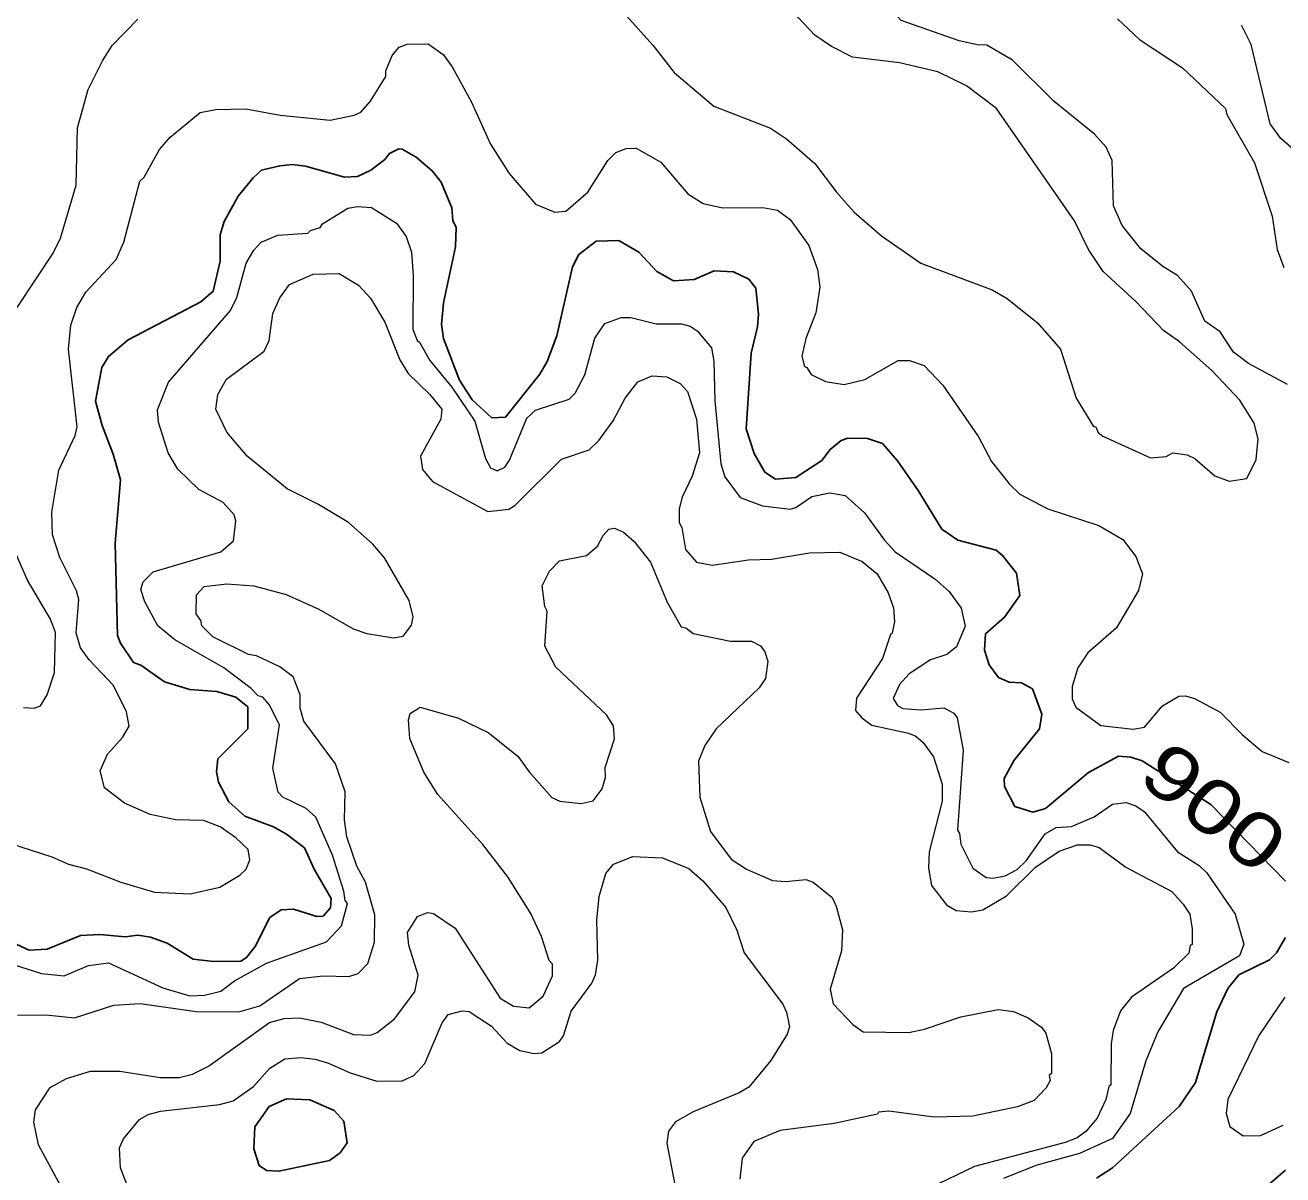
# Model space of a CAD drawing. Extents: x 447.8 to 473.9, y 7733.1 to 7760.8.
# Drawn here: x 457.538 to 459.4, y 7757.624 to 7759.325 of the extents above; entities that cross this region are included whole.
import ezdxf
from ezdxf.enums import TextEntityAlignment as Align

# ---------------------------------------------------------------- set-up
doc = ezdxf.new("R2010")
doc.units = 0
doc.header["$LTSCALE"] = 0.032
doc.layers.add('1', color=7, linetype='Continuous', lineweight=25)
doc.layers.add('2', color=7, linetype='Continuous', lineweight=13)
doc.layers.add('61', color=7, linetype='Continuous')

msp = doc.modelspace()

# ---------------------------------------------------------------- linework, layer by layer
at = {"layer": '1'}
for points in [[(459.0061, 7758.5142), (458.9853, 7758.5405), (458.9759, 7758.5483), (458.9189, 7758.5633), (458.8952, 7758.5795), (458.8602, 7758.6368), (458.8295, 7758.6805), (458.8072, 7758.7063), (458.7851, 7758.7134), (458.7562, 7758.7142), (458.746, 7758.7105), (458.7299, 7758.6974), (458.7174, 7758.6812), (458.6793, 7758.6558), (458.6489, 7758.6534), (458.6331, 7758.6636), (458.6174, 7758.6914), (458.6056, 7758.728), (458.6127, 7758.8398), (458.6224, 7758.8787), (458.624, 7758.8975), (458.6199, 7758.9363), (458.6093, 7758.9493), (458.5867, 7758.9602), (458.5579, 7758.9618), (458.5283, 7758.9491), (458.4979, 7758.9469), (458.4731, 7758.9606), (458.4465, 7758.9894), (458.4167, 7759.0066), (458.3833, 7759.0058), (458.3579, 7758.986), (458.3484, 7758.9679), (458.3249, 7758.8655), (458.3107, 7758.8277), (458.2998, 7758.8088), (458.249, 7758.7451), (458.2288, 7758.7441), (458.1996, 7758.771), (458.1808, 7758.8002), (458.157, 7758.8618), (458.1543, 7758.8826), (458.1574, 7758.9142), (458.1751, 7758.9972), (458.1759, 7759.0258), (458.1711, 7759.0361), (458.1695, 7759.0549), (458.1536, 7759.0931), (458.1406, 7759.11), (458.1167, 7759.13), (458.0961, 7759.1421), (458.0912, 7759.1423), (458.0771, 7759.1354), (458.0704, 7759.1267), (458.0498, 7759.1107), (458.03, 7759.1015), (458.0105, 7759.1007), (457.9527, 7759.1167), (457.9338, 7759.119), (457.9146, 7759.1174), (457.8879, 7759.1108), (457.8751, 7759.0995), (457.8529, 7759.0721), (457.8324, 7759.0349), (457.8265, 7759.0149), (457.8264, 7758.9761), (457.8159, 7758.9317), (457.798, 7758.9161), (457.6901, 7758.8598), (457.6612, 7758.8351), (457.6514, 7758.8185), (457.642, 7758.7691), (457.6516, 7758.7327), (457.668, 7758.6903), (457.6789, 7758.6525), (457.671, 7758.5589), (457.6742, 7758.4218), (457.6786, 7758.4108), (457.698, 7758.3819), (457.7088, 7758.3782), (457.7438, 7758.3532), (457.7816, 7758.3418), (457.8216, 7758.3391), (457.8499, 7758.3309), (457.8672, 7758.3165), (457.8672, 7758.2839), (457.8232, 7758.2393), (457.8209, 7758.2202), (457.8242, 7758.205), (457.8391, 7758.1759), (457.8629, 7758.1546), (457.9052, 7758.1386), (457.9245, 7758.1281), (457.9514, 7758.1075), (457.9655, 7758.0763)], [(458.9653, 7758.3788), (458.9583, 7758.4002), (458.9601, 7758.4243), (458.9881, 7758.4492), (459.0108, 7758.4812), (459.0061, 7758.5142)], [(459.4045, 7758.0581), (459.2935, 7758.1716), (459.192, 7758.2364), (459.175, 7758.242), (459.1571, 7758.2436), (459.1123, 7758.2192), (459.0488, 7758.1661), (459.0301, 7758.1606), (459.0035, 7758.169), (458.9881, 7758.1985), (458.9875, 7758.2104), (459.0026, 7758.2376), (459.0402, 7758.2838), (459.0432, 7758.3054), (459.0295, 7758.343), (459.0134, 7758.3518), (458.9952, 7758.3528), (458.9794, 7758.3599), (458.9653, 7758.3788)], [(457.9655, 7758.0763), (457.9907, 7758.0326), (457.9898, 7758.0187), (457.9789, 7758.0065), (457.9694, 7758.006), (457.9351, 7758.0169)], [(457.9351, 7758.0169), (457.9166, 7758.0161), (457.9, 7758.0045), (457.8783, 7757.9614), (457.8655, 7757.9454), (457.8571, 7757.9401), (457.8164, 7757.9394), (457.7867, 7757.9431), (457.7478, 7757.9664), (457.7235, 7757.9753), (457.7046, 7757.9784), (457.6857, 7757.9761), (457.6483, 7757.9792), (457.6195, 7757.9777), (457.5703, 7757.9578), (457.5437, 7757.956), (457.5126, 7757.9703)], [(459.1242, 7757.6186), (459.148, 7757.6342), (459.2469, 7757.7247), (459.2711, 7757.7604), (459.3028, 7757.8651), (459.3189, 7757.8994), (459.3353, 7757.9199), (459.3805, 7757.942), (459.3911, 7757.952), (459.4045, 7757.9747)], [(459.4043, 7757.6305), (459.38, 7757.6098)]]:
    msp.add_lwpolyline(points, dxfattribs=at)
msp.add_lwpolyline([(458.0097, 7757.703), (457.9952, 7757.7189), (457.9592, 7757.7348), (457.9246, 7757.7363), (457.8991, 7757.7246), (457.8778, 7757.6948), (457.8762, 7757.6622), (457.8841, 7757.6372), (457.8949, 7757.6298), (457.9134, 7757.629), (457.9883, 7757.645), (458.0043, 7757.6563), (458.0145, 7757.6712)], close=True, dxfattribs=at)
at = {"layer": '2'}
for points in [[(458.8326, 7759.2697), (458.7631, 7759.2783), (458.7317, 7759.294), (458.7071, 7759.3109), (458.6822, 7759.3373), (458.6434, 7759.4042)], [(458.9622, 7759.2961), (458.9483, 7759.2963), (458.921, 7759.3023), (458.8351, 7759.3324), (458.83, 7759.3379), (458.7787, 7759.3671)], [(458.4239, 7759.3441), (458.4673, 7759.2957), (458.4989, 7759.2554), (458.5575, 7759.2057), (458.6416, 7759.1728), (458.6651, 7759.1573), (458.7073, 7759.1207), (458.7391, 7759.0784), (458.7657, 7759.0486), (458.8062, 7759.0137), (458.8643, 7758.973), (458.9697, 7758.9338), (458.9922, 7758.9209), (459.0371, 7758.8848), (459.0709, 7758.8457), (459.0944, 7758.7731), (459.12, 7758.7315), (459.1235, 7758.7308), (459.1267, 7758.7227), (459.1337, 7758.7172), (459.2042, 7758.6848), (459.2274, 7758.6868), (459.2376, 7758.6926), (459.2586, 7758.6892), (459.2701, 7758.6838), (459.2995, 7758.6584), (459.3208, 7758.6502), (459.3469, 7758.6544), (459.3607, 7758.6825), (459.3638, 7758.7132), (459.3581, 7758.7362), (459.3368, 7758.7702), (459.2952, 7758.8143), (459.2471, 7758.8567), (459.2238, 7758.8736), (459.1825, 7758.9165), (459.1345, 7758.9606), (459.1125, 7758.9934), (459.0917, 7759.0359), (458.9761, 7759.2022), (458.932, 7759.2357), (458.8895, 7759.2562), (458.8326, 7759.2697)], [(459.5737, 7759.3479), (459.5876, 7759.3127), (459.5931, 7759.2807), (459.5915, 7759.2505), (459.5842, 7759.2214), (459.5703, 7759.1921), (459.5369, 7759.1348), (459.5219, 7759.0926), (459.5194, 7759.0637), (459.5158, 7759.0548), (459.508, 7759.0498), (459.4971, 7759.0477), (459.4633, 7759.0582), (459.4361, 7759.088), (459.4237, 7759.129), (459.4129, 7759.1444), (459.3973, 7759.1578), (459.3818, 7759.1792), (459.3537, 7759.2967), (459.3391, 7759.3255)], [(457.526, 7758.9077), (457.5789, 7758.9879), (457.59, 7759.0104), (457.6132, 7759.0887), (457.6149, 7759.1736), (457.631, 7759.23), (457.6523, 7759.2728), (457.6667, 7759.2952), (457.7044, 7759.3345)], [(459.1553, 7759.3348), (459.1883, 7759.3042), (459.2519, 7759.2623), (459.3157, 7759.202), (459.3173, 7759.1932), (459.3585, 7759.1216), (459.3845, 7759.0429), (459.3918, 7758.9935), (459.4017, 7758.9665)], [(457.8264, 7758.1387), (457.8019, 7758.148), (457.7604, 7758.1493), (457.7226, 7758.1569), (457.6847, 7758.1736), (457.6549, 7758.1967), (457.6485, 7758.2218), (457.6597, 7758.2465), (457.6818, 7758.2708), (457.6916, 7758.2879), (457.6878, 7758.3092), (457.6683, 7758.3482), (457.6323, 7758.3862), (457.6198, 7758.4036), (457.6133, 7758.4259), (457.6173, 7758.4755), (457.6139, 7758.4879), (457.589, 7758.5374), (457.578, 7758.5709), (457.5772, 7758.6048), (457.5875, 7758.6667), (457.6115, 7758.718), (457.6148, 7758.7311), (457.602, 7758.8458), (457.6051, 7758.8815), (457.6142, 7758.9077), (457.6273, 7758.93), (457.6723, 7758.9784), (457.6839, 7759.0043), (457.7077, 7759.0947), (457.7141, 7759.1007), (457.7368, 7759.1415), (457.7524, 7759.1597), (457.797, 7759.196), (457.8201, 7759.2008), (457.8646, 7759.2017), (457.9155, 7759.1921), (457.9896, 7759.1849), (458.0251, 7759.1921), (458.0348, 7759.1969), (458.0492, 7759.2132), (458.0716, 7759.2493), (458.0716, 7759.258), (458.0812, 7759.2807), (458.0914, 7759.2927), (458.1033, 7759.2971), (458.1347, 7759.2978), (458.1569, 7759.2822), (458.1699, 7759.264), (458.1986, 7759.2114), (458.2266, 7759.1491), (458.2546, 7759.106), (458.2933, 7759.0605), (458.322, 7759.0486), (458.3386, 7759.0503), (458.3709, 7759.0785), (458.4007, 7759.1249), (458.4125, 7759.1369), (458.4276, 7759.1431), (458.4428, 7759.1432), (458.4792, 7759.1229), (458.519, 7759.0757), (458.5417, 7759.0616), (458.5703, 7759.0549), (458.63, 7759.0557), (458.6519, 7759.0517), (458.6709, 7759.0377), (458.6982, 7758.9992), (458.7113, 7758.9636), (458.7145, 7758.9376), (458.7089, 7758.8994), (458.694, 7758.8616), (458.6882, 7758.8357), (458.6919, 7758.8202), (458.6956, 7758.8187), (458.7016, 7758.8083), (458.7231, 7758.798), (458.7505, 7758.7937), (458.7811, 7758.8007), (458.8304, 7758.8289), (458.8476, 7758.8289), (458.8692, 7758.8216), (458.8969, 7758.7926), (458.9494, 7758.7161), (458.9688, 7758.6796), (458.9954, 7758.6459), (459.0107, 7758.6312), (459.0522, 7758.6095), (459.1278, 7758.585), (459.1632, 7758.5639), (459.1826, 7758.5388), (459.1923, 7758.5133), (459.1866, 7758.4887), (459.154, 7758.4332), (459.1114, 7758.3961)], [(459.4074, 7758.7935), (459.3497, 7758.8248), (459.3275, 7758.8412), (459.3077, 7758.8713), (459.2849, 7758.8874), (459.2652, 7758.9315), (459.2444, 7758.9547), (459.2225, 7758.968), (459.1902, 7758.9946), (459.1623, 7759.0287), (459.1498, 7759.0582), (459.1475, 7759.1249), (459.1386, 7759.1447), (459.1215, 7759.1641), (459.0619, 7759.2126), (459.0002, 7759.2736), (458.9622, 7759.2961)], [(457.978, 7759.0313), (458.0157, 7759.0544), (458.0301, 7759.057), (458.0507, 7759.0555), (458.0876, 7759.0325), (458.1019, 7759.0126), (458.11, 7758.9892), (458.1124, 7758.9546), (458.1118, 7758.8755), (458.118, 7758.8587), (458.1219, 7758.8564), (458.1372, 7758.8292), (458.1696, 7758.7894), (458.2035, 7758.7392), (458.2195, 7758.6839), (458.2266, 7758.6704), (458.2367, 7758.6658), (458.2482, 7758.6714), (458.2552, 7758.6816), (458.2808, 7758.7435), (458.2936, 7758.7555), (458.3435, 7758.7716), (458.3521, 7758.7808), (458.3664, 7758.8077), (458.3812, 7758.8622), (458.3962, 7758.8838), (458.4204, 7758.8928), (458.4347, 7758.8929), (458.4721, 7758.8835), (458.5099, 7758.8832), (458.5227, 7758.8801), (458.5331, 7758.8731), (458.554, 7758.8476), (458.5578, 7758.8279), (458.559, 7758.7693), (458.5679, 7758.6763), (458.5739, 7758.6567), (458.5967, 7758.6265), (458.6296, 7758.6141), (458.6706, 7758.6092), (458.6789, 7758.6115), (458.7029, 7758.6277), (458.7293, 7758.6331), (458.752, 7758.6292), (458.7807, 7758.6037), (458.8102, 7758.563), (458.8263, 7758.5456), (458.885, 7758.5061), (458.9062, 7758.4871), (458.9241, 7758.4624), (458.93, 7758.4356), (458.9168, 7758.4054), (458.9029, 7758.3941), (458.8787, 7758.3858), (458.8471, 7758.3651), (458.8324, 7758.3494), (458.823, 7758.3288), (458.8295, 7758.3183), (458.8377, 7758.3141), (458.8642, 7758.312), (458.8985, 7758.3149), (458.9132, 7758.3068), (458.9178, 7758.3), (458.927, 7758.252), (458.9183, 7758.1336), (458.9215, 7758.1291), (458.9234, 7758.113), (458.941, 7758.0774), (458.9611, 7758.0639), (458.9713, 7758.0627), (458.9892, 7758.0661), (459.0067, 7758.0758), (459.0202, 7758.0885), (459.0485, 7758.1283), (459.0649, 7758.1376), (459.0874, 7758.1394), (459.121, 7758.1536), (459.1481, 7758.1722), (459.1684, 7758.1746), (459.1826, 7758.1698), (459.1954, 7758.161), (459.2443, 7758.1019), (459.2766, 7758.0814), (459.2877, 7758.0706), (459.33, 7758.0096), (459.3427, 7757.9649), (459.3363, 7757.9479), (459.2531, 7757.8992), (459.2151, 7757.8353), (459.1976, 7757.7924), (459.1744, 7757.7145), (459.1481, 7757.6774), (459.0991, 7757.6554), (459.0347, 7757.6375), (458.9868, 7757.6182)], [(457.887, 7759.0042), (457.9119, 7759.0147), (457.9565, 7759.0174), (457.9602, 7759.0213), (457.9744, 7759.0258), (457.978, 7759.0313)], [(457.509, 7757.9383), (457.5619, 7757.9215), (457.5952, 7757.9184), (457.6315, 7757.9336), (457.6609, 7757.9373), (457.7415, 7757.9004), (457.7814, 7757.8887), (457.8034, 7757.8898), (457.8272, 7757.8956), (457.8478, 7757.9106), (457.895, 7757.9368), (457.9839, 7757.9687), (458.0062, 7757.9924), (458.0151, 7758.0254), (458.0116, 7758.0296), (458.0097, 7758.0437), (457.9928, 7758.0969), (457.9681, 7758.1533), (457.9537, 7758.1659), (457.9195, 7758.1828), (457.9123, 7758.1899), (457.9043, 7758.2257), (457.9144, 7758.2898), (457.8988, 7758.32), (457.8898, 7758.3306), (457.8827, 7758.3327), (457.8724, 7758.3434), (457.8317, 7758.3739), (457.7592, 7758.4158), (457.734, 7758.4365), (457.7147, 7758.4718), (457.7089, 7758.4899), (457.7126, 7758.5016), (457.7274, 7758.5162), (457.8272, 7758.5457), (457.8461, 7758.5621), (457.8495, 7758.5914), (457.8471, 7758.6008), (457.8311, 7758.6188), (457.795, 7758.638), (457.7639, 7758.6683), (457.7493, 7758.6923), (457.7353, 7758.738), (457.7335, 7758.756), (457.7497, 7758.797), (457.8419, 7758.9032), (457.8512, 7758.9225), (457.8649, 7758.9731), (457.8761, 7758.9922), (457.887, 7759.0042)], [(458.0698, 7758.5369), (458.0525, 7758.557), (458.0164, 7758.5892), (457.9721, 7758.616), (457.9256, 7758.6391), (457.8662, 7758.6875), (457.8362, 7758.723), (457.8199, 7758.7572), (457.8232, 7758.7789), (457.8359, 7758.8014), (457.8914, 7758.8428), (457.8992, 7758.8586), (457.9047, 7758.8988), (457.9147, 7758.9219), (457.9291, 7758.9418), (457.964, 7758.957), (458.0025, 7758.9577), (458.0314, 7758.9405), (458.049, 7758.9214), (458.0705, 7758.886), (458.0927, 7758.8303), (458.105, 7758.8097), (458.1367, 7758.7791), (458.1549, 7758.7572), (458.1535, 7758.7421), (458.1231, 7758.6875), (458.1259, 7758.6677), (458.1411, 7758.6499), (458.2229, 7758.6053), (458.2538, 7758.6091), (458.2627, 7758.6143), (458.332, 7758.683), (458.3732, 7758.697), (458.3872, 7758.7108), (458.4087, 7758.7397), (458.4262, 7758.7731), (458.4451, 7758.7974), (458.4661, 7758.8064), (458.4882, 7758.8049), (458.5077, 7758.7952), (458.5188, 7758.783), (458.5318, 7758.7423), (458.5366, 7758.6922), (458.5255, 7758.6576), (458.5105, 7758.6269), (458.5062, 7758.6096), (458.5062, 7758.5891), (458.5101, 7758.5818), (458.5158, 7758.5494), (458.5319, 7758.5306), (458.5553, 7758.526), (458.6091, 7758.534), (458.6431, 7758.5348), (458.6992, 7758.5444), (458.744, 7758.5451), (458.7771, 7758.5315), (458.7993, 7758.5132), (458.8158, 7758.4852), (458.8237, 7758.4631), (458.8252, 7758.4429), (458.8219, 7758.4253), (458.8193, 7758.4236), (458.8074, 7758.3878), (458.769, 7758.3292), (458.7675, 7758.311), (458.7769, 7758.3001), (458.7918, 7758.2891), (458.846, 7758.2774), (458.8569, 7758.2728), (458.8677, 7758.2638), (458.8829, 7758.2426), (458.8957, 7758.202), (458.8958, 7758.1766), (458.8767, 7758.1017), (458.8758, 7758.0775), (458.8798, 7758.0519), (458.9023, 7758.0232), (458.9163, 7758.0148), (458.9394, 7758.013), (458.9561, 7758.016), (458.9913, 7758.0368), (459.0342, 7758.0792), (459.0689, 7758.1026), (459.0961, 7758.1123), (459.115, 7758.1123), (459.1282, 7758.1083), (459.1676, 7758.079), (459.2358, 7758.0432), (459.253, 7758.0244), (459.2625, 7758.0093), (459.2661, 7757.9878), (459.266, 7757.9646), (459.2629, 7757.9629), (459.2613, 7757.9518), (459.2386, 7757.9293)], [(458.3609, 7758.1733), (458.3787, 7758.1774), (458.3922, 7758.1949), (458.3971, 7758.2116), (458.3968, 7758.2266), (458.4106, 7758.2688), (458.4092, 7758.2883), (458.3987, 7758.3045), (458.3237, 7758.375), (458.3074, 7758.4061), (458.3106, 7758.4581), (458.3074, 7758.4651), (458.3035, 7758.4957), (458.3141, 7758.5173), (458.3291, 7758.5323), (458.3688, 7758.5406), (458.3854, 7758.5543), (458.3936, 7758.5701), (458.402, 7758.5795), (458.4107, 7758.5811), (458.4239, 7758.5751), (458.4396, 7758.5612), (458.4636, 7758.5307), (458.4887, 7758.4712), (458.5092, 7758.4348), (458.5162, 7758.4333), (458.5269, 7758.4249), (458.5825, 7758.4138), (458.6132, 7758.4137), (458.6267, 7758.4068), (458.6331, 7758.3978), (458.6377, 7758.384), (458.6342, 7758.3583), (458.6246, 7758.3445), (458.5611, 7758.2837), (458.5443, 7758.2592), (458.5349, 7758.2362), (458.5367, 7758.1825), (458.5525, 7758.1316), (458.5831, 7758.0908), (458.6058, 7758.0761), (458.6443, 7758.0594), (458.6643, 7758.0579), (458.6938, 7758.061), (458.7049, 7758.057), (458.7327, 7758.034), (458.739, 7758.0214), (458.7483, 7757.9862), (458.7466, 7757.955), (458.73, 7757.8986), (458.7343, 7757.8769), (458.7637, 7757.8459), (458.7787, 7757.8351), (458.8464, 7757.8342), (458.8695, 7757.8393), (458.9237, 7757.8576), (458.9788, 7757.8685), (459.0015, 7757.8654), (459.0234, 7757.8561), (459.0431, 7757.8421), (459.0494, 7757.8335), (459.0576, 7757.8029), (459.0576, 7757.7736), (459.0544, 7757.7707), (459.0559, 7757.7632), (459.0499, 7757.7525), (459.0322, 7757.7338), (459.0072, 7757.7245), (458.9411, 7757.7106), (458.8842, 7757.7092), (458.8168, 7757.7179), (458.8016, 7757.7163), (458.8, 7757.7136), (458.7359, 7757.6995), (458.6559, 7757.6892), (458.617, 7757.673), (458.5998, 7757.6485), (458.596, 7757.617)], [(457.5353, 7758.3153), (457.5511, 7758.3144), (457.5604, 7758.3178), (457.5702, 7758.3342), (457.5811, 7758.3673), (457.5827, 7758.4265), (457.5754, 7758.446), (457.5409, 7758.5037), (457.522, 7758.548)], [(458.1125, 7758.4495), (458.1066, 7758.4736), (458.0698, 7758.5369)], [(457.5265, 7757.8599), (457.5686, 7757.8606), (457.6107, 7757.8559), (457.6689, 7757.875), (457.7078, 7757.8774), (457.7908, 7757.8655), (457.8541, 7757.8647), (457.8852, 7757.874), (457.944, 7757.9142), (457.9788, 7757.9183), (458.0172, 7757.9172), (458.0306, 7757.9214), (458.0453, 7757.9366), (458.0548, 7757.968), (458.0556, 7758.0084), (458.0418, 7758.0568), (458.0288, 7758.0805), (458.014, 7758.1238), (458.0107, 7758.149), (458.0115, 7758.1905), (457.9974, 7758.2319), (457.9505, 7758.2953), (457.9451, 7758.3144), (457.9449, 7758.3342), (457.9348, 7758.3606), (457.9148, 7758.3755), (457.8803, 7758.3918), (457.8684, 7758.3937), (457.8155, 7758.42), (457.7994, 7758.4361), (457.7978, 7758.4442), (457.7911, 7758.454), (457.7915, 7758.4821), (457.8029, 7758.4947), (457.8365, 7758.4987), (457.8764, 7758.4954), (457.9242, 7758.4826), (457.9726, 7758.4608), (458.0235, 7758.4319)], [(458.0235, 7758.4319), (458.0438, 7758.4247), (458.0832, 7758.4186), (458.0973, 7758.4212), (458.11, 7758.4371), (458.1125, 7758.4495)], [(459.1114, 7758.3961), (459.0967, 7758.3739), (459.0882, 7758.3467), (459.0882, 7758.3283), (459.0938, 7758.316), (459.1307, 7758.2888)], [(459.1307, 7758.2888), (459.1786, 7758.2831), (459.1955, 7758.2863), (459.2222, 7758.3177), (459.2462, 7758.3324), (459.2564, 7758.3327), (459.2695, 7758.3286), (459.3077, 7758.3087), (459.3407, 7758.2748), (459.37, 7758.2503), (459.4091, 7758.234)], [(457.8091, 7757.7846), (457.8996, 7757.8493), (457.921, 7757.855), (457.9438, 7757.8558), (457.976, 7757.8496), (458.0238, 7757.8314), (458.0492, 7757.8302), (458.0592, 7757.8341), (458.0847, 7757.8545), (458.115, 7757.8943), (458.1197, 7757.9191), (458.106, 7757.9637), (458.1038, 7757.9821), (458.1185, 7758.0059), (458.1335, 7758.012), (458.1422, 7758.0105), (458.1744, 7757.9886), (458.2413, 7757.885), (458.2609, 7757.8732), (458.2841, 7757.8707), (458.3047, 7757.8883), (458.3186, 7757.9184), (458.3186, 7757.9356), (458.3139, 7757.9407), (458.3026, 7757.9762), (458.2867, 7758.0107), (458.2524, 7758.0648), (458.2157, 7758.1126), (458.1489, 7758.1866), (458.128, 7758.2195), (458.1073, 7758.2694), (458.1054, 7758.2969), (458.108, 7758.3065), (458.1228, 7758.3158), (458.1794, 7758.2997), (458.2234, 7758.2786), (458.2675, 7758.2435), (458.2841, 7758.2204), (458.3176, 7758.1824), (458.3293, 7758.1769), (458.3609, 7758.1733)], [(457.8558, 7758.0672), (457.8652, 7758.0761), (457.8704, 7758.0898), (457.8679, 7758.1052), (457.8499, 7758.1225), (457.8264, 7758.1387)], [(457.5161, 7758.1139), (457.577, 7758.0944), (457.6016, 7758.0836), (457.6283, 7758.0768), (457.6793, 7758.0569), (457.729, 7758.042), (457.7819, 7758.0394), (457.8258, 7758.0495), (457.8558, 7758.0672)], [(458.3844, 7758.0004), (458.3876, 7758.0357), (458.3975, 7758.0695), (458.4088, 7758.0835), (458.4377, 7758.0946), (458.4818, 7758.0931), (458.5206, 7758.077), (458.5411, 7758.0589), (458.5753, 7758.0191), (458.5918, 7757.9859), (458.6024, 7757.9521), (458.6596, 7757.876), (458.6652, 7757.8643), (458.6695, 7757.8426), (458.6664, 7757.8318), (458.642, 7757.7927), (458.6095, 7757.7533), (458.5953, 7757.7448), (458.5269, 7757.717), (458.5009, 7757.7019), (458.4903, 7757.6881), (458.4878, 7757.6705), (458.4998, 7757.6086)], [(457.8999, 7757.7817), (457.9224, 7757.7955), (457.9458, 7757.7973), (457.9672, 7757.7949), (457.987, 7757.7891), (458.0188, 7757.7745), (458.0583, 7757.7625), (458.096, 7757.7629), (458.1132, 7757.7707), (458.1297, 7757.7885), (458.1554, 7757.8484), (458.1643, 7757.8609), (458.1849, 7757.8662), (458.1954, 7757.8653), (458.2281, 7757.8438), (458.2515, 7757.8186), (458.2705, 7757.8078), (458.2908, 7757.803), (458.3028, 7757.8044), (458.3292, 7757.821), (458.3348, 7757.8292), (458.3461, 7757.8658), (458.3767, 7757.9074), (458.3826, 7757.9196), (458.386, 7757.9415), (458.3844, 7758.0004)], [(459.2386, 7757.9293), (459.1761, 7757.8867), (459.16, 7757.8665), (459.1492, 7757.8372), (459.1459, 7757.8176), (459.1458, 7757.7568)], [(459.4033, 7757.8865), (459.365, 7757.83), (459.3187, 7757.7349), (459.3164, 7757.7143), (459.3221, 7757.695), (459.3415, 7757.6812), (459.3674, 7757.6819), (459.401, 7757.6972)], [(457.5907, 7757.607), (457.5572, 7757.6678), (457.5506, 7757.7017), (457.5531, 7757.7197), (457.5748, 7757.7531), (457.5991, 7757.766), (457.6344, 7757.7773)], [(457.6344, 7757.7773), (457.6776, 7757.7772), (457.7374, 7757.7676), (457.7659, 7757.7677), (457.7853, 7757.7724), (457.8091, 7757.7846)], [(457.7196, 7757.7129), (457.7379, 7757.7179), (457.8255, 7757.7276), (457.8456, 7757.7332), (457.8759, 7757.7546), (457.8999, 7757.7817)], [(459.1458, 7757.7568), (459.1427, 7757.7545), (459.1384, 7757.7349), (459.1255, 7757.7077), (459.1084, 7757.6877), (459.096, 7757.6782), (459.0782, 7757.6713), (458.9436, 7757.636), (458.839, 7757.5854)], [(457.6983, 7757.5838), (457.679, 7757.6342), (457.6774, 7757.6634), (457.6831, 7757.6771), (457.7068, 7757.7057), (457.7196, 7757.7129)]]:
    msp.add_lwpolyline(points, dxfattribs=at)

# ---------------------------------------------------------------- texts
at = {"layer": '61', "width": 1.3}
msp.add_text('900', height=0.08, rotation=321.784, dxfattribs=at).set_placement((459.2736, 7758.1364), align=Align.CENTER)

doc.saveas('drawing.dxf')
